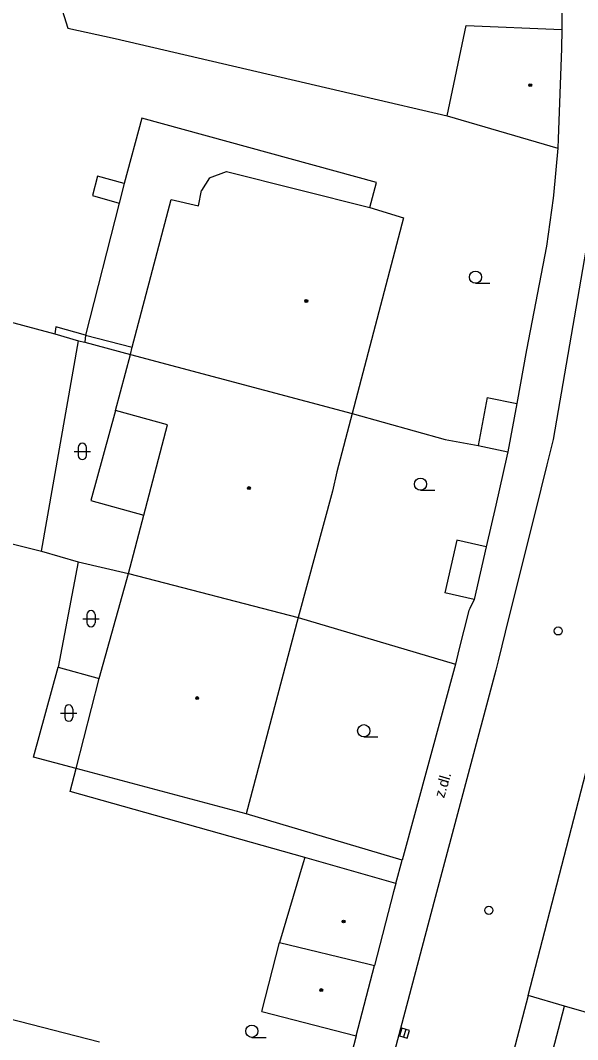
# Model space of a CAD drawing. Extents: x -600309 to -598967, y -1161267 to -1160292.
# Drawn here: x -599303.4 to -599269.1, y -1160553.7 to -1160491 of the extents above; entities that cross this region are included whole.
import ezdxf

# ---------------------------------------------------------------- set-up
doc = ezdxf.new("R2010")
doc.units = 0
for name, color, linetype in [('Level 10', 7, 'Continuous'), ('Level 11', 7, 'Continuous'), ('Level 27', 7, 'Continuous'), ('Level 28', 7, 'Continuous'), ('Level 36', 7, 'Continuous'), ('Level 39', 7, 'Continuous'), ('Level 40', 7, 'Continuous'), ('Level 5', 7, 'Continuous'), ('Level 51', 7, 'Continuous'), ('Level 54', 7, 'Continuous'), ('Level 7', 7, 'Continuous'), ('Level 8', 7, 'Continuous')]:
    doc.layers.add(name, color=color, linetype=linetype)

msp = doc.modelspace()

# ---------------------------------------------------------------- linework, layer by layer
at = {"layer": 'Level 10'}
for points in [[(-599268.12, -1160502.31), (-599270.62, -1160516.8)], [(-599270.62, -1160516.8), (-599271.0059, -1160518.352), (-599271.7521, -1160521.354), (-599273.3382, -1160527.7349), (-599274, -1160530.41)], [(-599274, -1160530.41), (-599274.15, -1160531)], [(-599274.15, -1160531), (-599277.9507, -1160545.2851), (-599280.3039, -1160554.131), (-599281.8522, -1160559.9509), (-599282.73, -1160563.25)], [(-599272.1599, -1160551.02), (-599276.23, -1160566.6)], [(-599269.93, -1160551.67), (-599272.1599, -1160551.02)], [(-599267.5, -1160552.37), (-599269.93, -1160551.67)]]:
    msp.add_lwpolyline(points, dxfattribs=at)
at = {"layer": 'Level 11'}
for points in [[(-599274.68, -1160514.21), (-599275.24, -1160517.18)], [(-599274.68, -1160514.21), (-599272.86, -1160514.59)], [(-599272.1599, -1160551.02), (-599263.6, -1160517.9)], [(-599276.54, -1160523), (-599277.28, -1160526.23)], [(-599274.74, -1160523.4099), (-599276.54, -1160523)], [(-599275.48, -1160526.64), (-599277.28, -1160526.23)], [(-599300.33, -1160538.46), (-599299.95, -1160537.05)], [(-599285.89, -1160542.51), (-599300.33, -1160538.46)], [(-599279.91, -1160542.68), (-599289.5, -1160539.84)]]:
    msp.add_lwpolyline(points, dxfattribs=at)
at = {"layer": 'Level 27'}
msp.add_line((-599279.69, -1160553.09), (-599279.83, -1160553.57), dxfattribs=at)
msp.add_lwpolyline([(-599279.9301, -1160553.02), (-599280.07, -1160553.5001), (-599279.5899, -1160553.64), (-599279.45, -1160553.1599)], close=True, dxfattribs=at)
at = {"layer": 'Level 28'}
for centre in [(-599270.31, -1160528.58), (-599274.58, -1160545.77)]:
    msp.add_circle(centre, 0.25, dxfattribs=at)
at = {"layer": 'Level 36'}
for p, q in [((-599275.4, -1160507.185), (-599274.525, -1160507.185)), ((-599300.076, -1160517.536), (-599299.076, -1160517.536)), ((-599299.826, -1160517.286), (-599299.826, -1160517.786)), ((-599299.326, -1160517.286), (-599299.326, -1160517.786)), ((-599278.78, -1160519.925), (-599277.905, -1160519.925)), ((-599299.536, -1160527.826), (-599298.536, -1160527.826)), ((-599299.286, -1160527.576), (-599299.286, -1160528.076)), ((-599298.786, -1160527.576), (-599298.786, -1160528.076)), ((-599300.656, -1160533.386), (-599300.656, -1160533.886)), ((-599300.156, -1160533.386), (-599300.156, -1160533.886)), ((-599300.906, -1160533.636), (-599299.906, -1160533.636)), ((-599282.27, -1160535.0949), (-599281.395, -1160535.0949)), ((-599289.15, -1160553.585), (-599288.275, -1160553.585))]:
    msp.add_line(p, q, dxfattribs=at)
for centre in [(-599275.4001, -1160506.8099), (-599278.7801, -1160519.5499), (-599282.2701, -1160534.7198), (-599289.1501, -1160553.2099)]:
    msp.add_circle(centre, 0.375, dxfattribs=at)
for centre, start, end in [((-599299.5757, -1160517.2863), 0, 180), ((-599299.5757, -1160517.7863), 180, 0), ((-599299.0357, -1160527.5763), 0, 180), ((-599299.0357, -1160528.0763), 180, 0), ((-599300.4057, -1160533.3863), 0, 180), ((-599300.4057, -1160533.8863), 180, 0)]:
    msp.add_arc(centre, 0.25, start, end, dxfattribs=at)
at = {"layer": 'Level 39'}
for centre, radius in [((-599272.03, -1160495), 0.09), ((-599272.03, -1160495), 0.0398), ((-599285.8, -1160508.28), 0.09), ((-599285.8, -1160508.28), 0.0398), ((-599289.33, -1160519.79), 0.09), ((-599289.33, -1160519.79), 0.0398), ((-599292.51, -1160532.71), 0.09), ((-599292.51, -1160532.71), 0.0398), ((-599283.51, -1160546.46), 0.09), ((-599283.51, -1160546.46), 0.0398), ((-599284.88, -1160550.68), 0.09), ((-599284.88, -1160550.68), 0.0398)]:
    msp.add_circle(centre, radius, dxfattribs=at)
at = {"layer": 'Level 5'}
for points in [[(-599277.13, -1160496.88), (-599275.98, -1160491.33)], [(-599275.98, -1160491.33), (-599270.08, -1160491.58)], [(-599270.08, -1160491.58), (-599270.12, -1160492.75), (-599270.31, -1160498.31)], [(-599277.13, -1160496.88), (-599270.33, -1160498.87)], [(-599270.31, -1160498.31), (-599270.33, -1160498.87)], [(-599291.76, -1160500.71), (-599290.71, -1160500.31)], [(-599290.71, -1160500.31), (-599281.9, -1160502.53)], [(-599291.76, -1160500.71), (-599292.24, -1160501.48)], [(-599292.42, -1160502.43), (-599292.24, -1160501.48)], [(-599296.51, -1160511.13), (-599294.11, -1160502.04)], [(-599294.11, -1160502.04), (-599292.42, -1160502.43)], [(-599281.9, -1160502.53), (-599279.83, -1160503.17)], [(-599279.83, -1160503.17), (-599282.98, -1160515.21)], [(-599297.54, -1160515.02), (-599296.61, -1160511.58)], [(-599296.61, -1160511.58), (-599296.51, -1160511.13)], [(-599296.61, -1160511.58), (-599282.98, -1160515.21)], [(-599294.33, -1160515.89), (-599297.54, -1160515.02)], [(-599282.98, -1160515.21), (-599283.92, -1160518.8)], [(-599295.8, -1160521.45), (-599294.33, -1160515.89)], [(-599283.92, -1160518.8), (-599284.2, -1160519.98)], [(-599284.2, -1160519.98), (-599286.3, -1160527.76)], [(-599296.74, -1160525.04), (-599295.8, -1160521.45)], [(-599298.54, -1160531.51), (-599296.74, -1160525.04)], [(-599296.74, -1160525.04), (-599286.3, -1160527.76)], [(-599286.3, -1160527.76), (-599289.5, -1160539.84)], [(-599299.95, -1160537.05), (-599298.54, -1160531.51)], [(-599289.5, -1160539.84), (-599299.95, -1160537.05)], [(-599285.99, -1160542.85), (-599287.44, -1160547.74)], [(-599285.89, -1160542.51), (-599285.99, -1160542.85)], [(-599280.3, -1160544.12), (-599285.89, -1160542.51)], [(-599280.3, -1160544.12), (-599280.433, -1160544.632), (-599281.61, -1160549.1599)], [(-599288.54, -1160552), (-599287.44, -1160547.74)], [(-599287.44, -1160547.74), (-599282.01, -1160549.06)], [(-599282.73, -1160553.49), (-599281.61, -1160549.1599)], [(-599282.01, -1160549.06), (-599281.61, -1160549.1599)], [(-599288.54, -1160552), (-599282.73, -1160553.49)]]:
    msp.add_lwpolyline(points, dxfattribs=at)
at = {"layer": 'Level 51'}
for points in [[(-599301.15, -1160489.31), (-599300.4699, -1160491.49)], [(-599300.4699, -1160491.49), (-599297.56, -1160492.12)], [(-599297.56, -1160492.12), (-599277.13, -1160496.88)], [(-599295.92, -1160497.04), (-599296.99, -1160501.05)], [(-599281.48, -1160500.99), (-599295.92, -1160497.04)], [(-599296.99, -1160501.05), (-599297.31, -1160502.26)], [(-599281.9, -1160502.53), (-599281.48, -1160500.99)], [(-599297.31, -1160502.26), (-599299.37, -1160510.38)], [(-599307.55, -1160508.61), (-599301.27, -1160510.3)], [(-599301.27, -1160510.3), (-599299.81, -1160510.74)], [(-599302.08, -1160523.68), (-599299.81, -1160510.74)], [(-599299.81, -1160510.74), (-599299.42, -1160510.81)], [(-599299.37, -1160510.38), (-599299.42, -1160510.81)], [(-599299.42, -1160510.81), (-599296.61, -1160511.58)], [(-599307.68, -1160522.28), (-599302.08, -1160523.68)], [(-599302.08, -1160523.68), (-599299.83, -1160524.32)], [(-599299.83, -1160524.32), (-599301.06, -1160530.81)], [(-599299.83, -1160524.32), (-599296.74, -1160525.04)], [(-599302.57, -1160536.35), (-599301.06, -1160530.81)], [(-599299.95, -1160537.05), (-599302.57, -1160536.35)], [(-599298.52, -1160553.89), (-599314.07, -1160549.88)], [(-599293.11, -1160640.49), (-599269.93, -1160551.67)]]:
    msp.add_lwpolyline(points, dxfattribs=at)
at = {"layer": 'Level 54'}
for points in [[(-599298.63, -1160500.6), (-599298.95, -1160501.79)], [(-599296.99, -1160501.05), (-599298.63, -1160500.6)], [(-599298.95, -1160501.79), (-599297.31, -1160502.26)], [(-599301.2, -1160509.88), (-599301.27, -1160510.3)], [(-599299.37, -1160510.38), (-599301.2, -1160509.88)], [(-599299.37, -1160510.38), (-599296.51, -1160511.13)], [(-599297.54, -1160515.02), (-599299.04, -1160520.56)], [(-599299.04, -1160520.56), (-599295.8, -1160521.45)], [(-599301.06, -1160530.81), (-599298.54, -1160531.51)]]:
    msp.add_lwpolyline(points, dxfattribs=at)
at = {"layer": 'Level 7'}
for points in [[(-599270.11, -1160485.49), (-599270.1, -1160487.3), (-599270.08, -1160491.58)], [(-599270.33, -1160498.87), (-599270.6, -1160501.77)], [(-599270.63, -1160501.95), (-599271.04, -1160504.9099)], [(-599270.6, -1160501.77), (-599270.63, -1160501.95)], [(-599271.04, -1160504.9099), (-599272.27, -1160511.28)], [(-599272.27, -1160511.28), (-599272.86, -1160514.59)], [(-599282.98, -1160515.21), (-599277.26, -1160516.81)], [(-599277.26, -1160516.81), (-599275.24, -1160517.18)], [(-599275.24, -1160517.18), (-599273.4, -1160517.56)], [(-599273.4, -1160517.56), (-599273.461, -1160517.826), (-599274.1511, -1160520.84), (-599274.74, -1160523.4099)], [(-599275.48, -1160526.64), (-599275.746, -1160527.196), (-599275.81, -1160527.33)], [(-599286.3, -1160527.76), (-599276.63, -1160530.62)], [(-599275.81, -1160527.33), (-599276.43, -1160529.75)], [(-599276.43, -1160529.75), (-599276.63, -1160530.62)], [(-599276.63, -1160530.62), (-599279.9099, -1160542.68)], [(-599282.73, -1160553.49), (-599283.82, -1160557.68)]]:
    msp.add_lwpolyline(points, dxfattribs=at)
at = {"layer": 'Level 8'}
for points in [[(-599272.86, -1160514.59), (-599273.4, -1160517.56)], [(-599274.74, -1160523.4099), (-599275.48, -1160526.64)], [(-599280.3, -1160544.12), (-599279.9099, -1160542.68)]]:
    msp.add_lwpolyline(points, dxfattribs=at)

# ---------------------------------------------------------------- texts
at = {"layer": 'Level 40'}
msp.add_text('z.dl.', height=0.65, rotation=73.53, dxfattribs=at).set_placement((-599277.33, -1160538.9))

doc.saveas('drawing.dxf')
